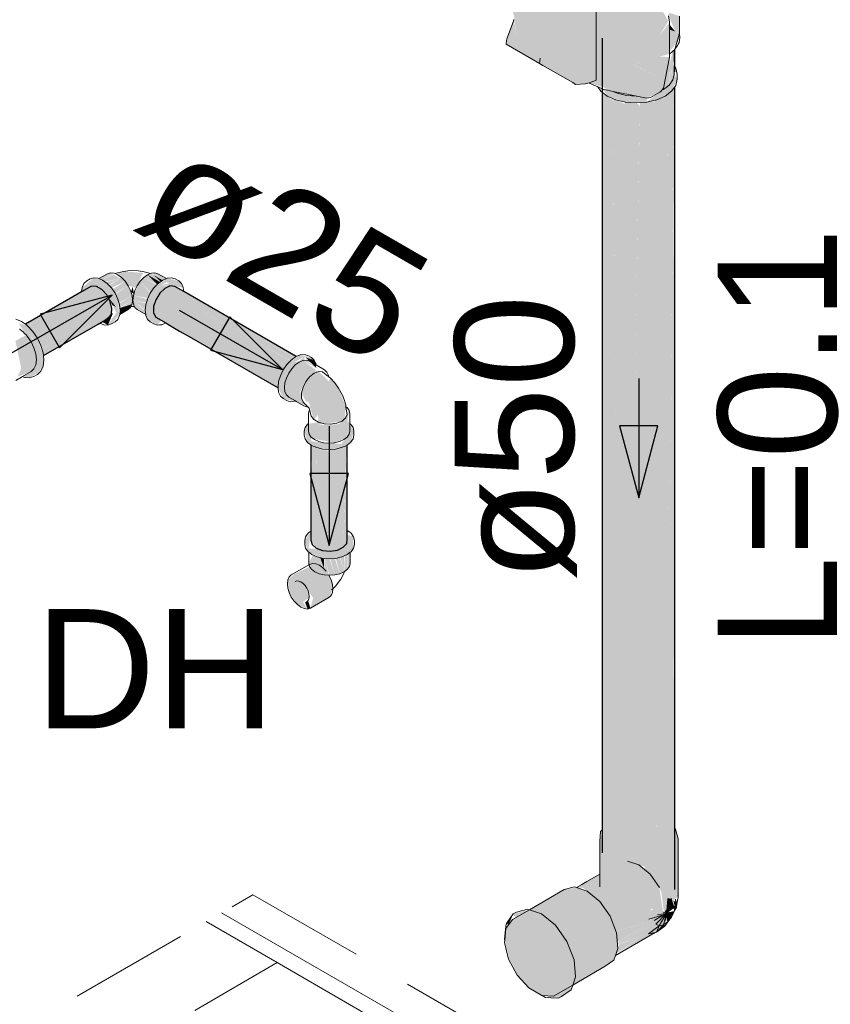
# Model space of a CAD drawing. Header units: millimetres. Extents: x 567 to 934, y -1 to 364.
# Tile 882 of 1056: x 809.23 to 810.59, y 67.1 to 68.75. Entities that reach past the tile are written whole.
import ezdxf

# ---------------------------------------------------------------- set-up
doc = ezdxf.new("R2010")
doc.units = ezdxf.units.MM
doc.header["$MEASUREMENT"] = 0
doc.linetypes.add('JIS_02_2.0', pattern=[0.3, 0.2, -0.1])
doc.linetypes.add('NULL', pattern=[0])
for name, color, linetype, lineweight in [('A-ANNO-SYMB', 7, 'Continuous', 9), ('A-GLAZ', 7, 'Continuous', 13), ('A-WALL', 7, 'Continuous', 25), ('AF-Condutos', 140, 'Continuous', 25), ('AF-Conexões', 152, 'Continuous', 18), ('AF-Peça de utilização', 152, 'Continuous', 18), ('AF-Registro', 253, 'Continuous', 18), ('AF-Sentido conduto', 140, 'Continuous', 30), ('AF-Textos conduto', 7, 'Continuous', 9), ('DI-Área do detalhe', 10, 'JIS_02_2.0', 0), ('Textos', 7, 'Continuous', 9)]:
    doc.layers.add(name, color=color, linetype=linetype, lineweight=lineweight)
doc.styles.add('Arial', font='arial.ttf')

msp = doc.modelspace()

# ---------------------------------------------------------------- hatches: boundary and pattern name
at = {"layer": 'AF-Condutos', "linetype": 'Continuous'}
for points in [[(810.2114, 67.353), (810.2479, 67.3409), (810.2521, 67.3494), (810.2756, 67.3301), (810.2756, 67.3395), (810.2914, 67.3171), (810.2889, 67.3417), (810.3009, 67.3109), (810.3025, 67.4205), (810.3002, 67.5161), (810.2998, 68.6272), (810.2989, 68.6133), (810.2761, 68.6116), (810.2756, 68.6823), (810.2635, 67.9938), (810.2506, 68.6123), (810.2504, 68.6846), (810.2355, 67.6858), (810.229, 68.6926), (810.2173, 67.4859), (810.2152, 68.7049), (810.2116, 67.43), (810.2112, 68.7194), (810.2112, 67.4186)], [(810.3312, 68.6525), (810.3314, 68.6996), (810.3241, 68.677)], [(810.3305, 67.3956), (810.3311, 68.6556), (810.3214, 67.4387), (810.32, 68.6071), (810.3211, 67.4398), (810.3199, 68.6251), (810.3002, 68.6158), (810.3002, 67.5161), (810.3025, 67.4205), (810.3012, 67.3228), (810.3149, 67.2838), (810.3199, 67.2622), (810.3315, 67.2875), (810.3316, 67.3946), (810.3315, 68.6575)], [(810.3214, 67.4387), (810.3309, 68.6333), (810.3199, 68.6251), (810.3211, 67.4398), (810.32, 68.6034)], [(810.3305, 67.4055), (810.3314, 68.6362), (810.3311, 68.6357)], [(810.3328, 68.638), (810.3315, 67.2876), (810.3328, 67.2914), (810.3328, 68.6381)], [(810.3328, 68.638), (810.3315, 68.6363), (810.3316, 67.3946)], [(810.3328, 67.397), (810.3328, 68.6381), (810.3328, 68.6381)], [(810.2116, 67.423), (810.215, 68.6262), (810.2112, 68.629)], [(810.2153, 68.6245), (810.2173, 67.4859), (810.2283, 68.6161)], [(810.2295, 68.6174), (810.2355, 67.6858), (810.2493, 68.6095)], [(810.3002, 67.5161), (810.3002, 68.6158), (810.2998, 68.6157)], [(810.2635, 67.9938), (810.2742, 68.6067), (810.2684, 68.611), (810.2506, 68.6123)], [(809.2436, 68.2397), (809.2442, 68.2393), (809.3375, 68.2896), (809.2361, 68.2299), (809.3719, 68.2981), (809.3546, 68.3038)], [(809.6675, 68.133), (809.6697, 68.1478), (809.515, 68.2471), (809.673, 68.1591), (809.6741, 68.159), (809.513, 68.2632), (809.6794, 68.1701), (809.6806, 68.1698), (809.5112, 68.2783), (809.6883, 68.1785), (809.5098, 68.2894), (809.6949, 68.1836), (809.5095, 68.2942), (809.4866, 68.3039), (809.4691, 68.2916), (809.4588, 68.2692), (809.4624, 68.2514)], [(809.5095, 68.2942), (809.4944, 68.3032), (809.4866, 68.3039)], [(809.4944, 68.3032), (809.5092, 68.2943), (809.6981, 68.1856)], [(809.2476, 68.2369), (809.3383, 68.29), (809.2448, 68.2396)], [(809.2547, 68.2292), (809.3801, 68.2891), (809.3719, 68.2981), (809.2482, 68.236)], [(809.255, 68.2293), (809.2611, 68.2204), (809.3801, 68.2891)], [(809.2617, 68.2195), (809.3861, 68.2779), (809.3801, 68.2891), (809.2611, 68.2204)], [(809.6937, 68.1842), (809.509, 68.2899), (809.688, 68.1786)], [(809.6978, 68.1857), (809.5092, 68.2943), (809.6945, 68.184)], [(809.2622, 68.2197), (809.2672, 68.2093), (809.3861, 68.2779)], [(809.3834, 68.2502), (809.3879, 68.2566), (809.3861, 68.2779), (809.2672, 68.2093), (809.2676, 68.2084), (809.339, 68.2425), (809.2712, 68.199), (809.2716, 68.1978), (809.3567, 68.2408), (809.2735, 68.1908), (809.2739, 68.1871)], [(809.6869, 68.1789), (809.5112, 68.2783), (809.6803, 68.1701)], [(809.6735, 68.1594), (809.6804, 68.1695), (809.513, 68.2632)], [(809.339, 68.2425), (809.2683, 68.2087), (809.2712, 68.1992)], [(809.3567, 68.2408), (809.2727, 68.1983), (809.2735, 68.1909)], [(809.6689, 68.1483), (809.6739, 68.1586), (809.515, 68.2471)], [(809.7225, 67.8775), (809.7315, 67.8641), (809.7336, 67.8981), (809.7315, 68.0331), (809.7246, 68.0361)], [(809.7226, 68.037), (809.7227, 67.8928), (809.7244, 68.036)], [(809.7417, 68.0304), (809.7315, 67.8641), (809.7421, 67.8601), (809.7421, 68.0303)], [(809.7336, 67.8981), (809.7416, 68.0286), (809.7316, 68.033)], [(809.7543, 68.0296), (809.7421, 67.8601), (809.7547, 67.859), (809.7547, 68.0296)], [(809.7421, 68.0286), (809.7421, 67.8601), (809.7541, 68.0275)], [(809.7665, 68.0309), (809.7547, 67.859), (809.767, 67.8609), (809.767, 68.031)], [(809.7665, 68.0305), (809.7547, 68.0296), (809.7547, 67.859)], [(809.767, 67.8609), (809.7769, 67.8655), (809.7823, 68.0364), (809.7764, 68.0338)], [(809.7764, 68.0333), (809.767, 68.031), (809.767, 67.8609)], [(809.7827, 67.872), (809.7827, 68.0366), (809.7769, 67.8655)], [(809.7828, 67.8941), (809.7834, 67.8794), (809.7834, 68.0371), (809.7827, 68.0366)]]:
    msp.add_hatch(color=151, dxfattribs=at).paths.add_polyline_path(points)
at = {"layer": 'AF-Conexões', "linetype": 'Continuous'}
for points in [[(809.3676, 68.316), (809.3725, 68.314), (809.3923, 68.3254), (809.3864, 68.326)], [(809.3911, 68.3234), (809.3726, 68.3141), (809.3774, 68.3106), (809.4019, 68.3171)], [(809.4051, 68.3181), (809.3791, 68.3099), (809.3832, 68.3056)], [(809.3841, 68.3046), (809.411, 68.3118), (809.4051, 68.3181)], [(809.4082, 68.3284), (809.3981, 68.3262), (809.4162, 68.3042), (809.4296, 68.3011), (809.4408, 68.3258)], [(809.459, 68.3001), (809.4422, 68.3181), (809.4363, 68.3118), (809.4539, 68.2927)], [(809.4648, 68.3063), (809.4486, 68.3227), (809.4422, 68.3181)], [(809.4631, 68.3061), (809.4422, 68.3181), (809.4589, 68.3002)], [(809.455, 68.3254), (809.4486, 68.3227), (809.4698, 68.3105)], [(809.4691, 68.3109), (809.4486, 68.3227), (809.4645, 68.3066)], [(809.4793, 68.3159), (809.466, 68.3245), (809.455, 68.3254), (809.4748, 68.314)], [(809.458, 68.3227), (809.4699, 68.3119), (809.474, 68.3136)], [(809.3389, 68.3015), (809.338, 68.2942), (809.3546, 68.3038), (809.3719, 68.2981), (809.3958, 68.2686), (809.3903, 68.2701), (809.3962, 68.2592), (809.3821, 68.2383), (809.3882, 68.2402), (809.4007, 68.2553), (809.3987, 68.2819), (809.388, 68.3006), (809.3732, 68.3136), (809.3585, 68.3176)], [(809.385, 68.3049), (809.388, 68.3006), (809.411, 68.3118)], [(809.3897, 68.2981), (809.3941, 68.2917), (809.4161, 68.3044), (809.411, 68.3118)], [(809.3948, 68.2906), (809.42, 68.2962), (809.4161, 68.3044)], [(809.4257, 68.2908), (809.4236, 68.3028), (809.4207, 68.2939)], [(809.4493, 68.2835), (809.4532, 68.2917), (809.4363, 68.3118), (809.4248, 68.288)], [(809.5084, 68.3015), (809.5008, 68.3123), (809.4817, 68.3169), (809.4593, 68.3006), (809.4485, 68.2819), (809.4446, 68.2626), (809.4485, 68.2479), (809.4652, 68.2383), (809.4715, 68.2462), (809.4597, 68.257), (809.4591, 68.2883), (809.4723, 68.3047), (809.4799, 68.3102)], [(809.4858, 68.3035), (809.4723, 68.3047), (809.4591, 68.2883), (809.4568, 68.2716), (809.4644, 68.2872)], [(809.5084, 68.3015), (809.4848, 68.3087), (809.4729, 68.3051)], [(809.3985, 68.2824), (809.4225, 68.288), (809.42, 68.2962), (809.3946, 68.2906)], [(809.4016, 68.2759), (809.4225, 68.288), (809.3986, 68.2825)], [(809.401, 68.2743), (809.4233, 68.2801), (809.4225, 68.288)], [(809.4466, 68.2754), (809.4248, 68.288), (809.424, 68.2801)], [(809.4457, 68.2759), (809.4485, 68.2819), (809.4248, 68.288)], [(809.3896, 68.2715), (809.3958, 68.2686), (809.3851, 68.2819)], [(809.4028, 68.2683), (809.4233, 68.2801), (809.4014, 68.2744)], [(809.402, 68.257), (809.4161, 68.2642), (809.4225, 68.2733), (809.4032, 68.2672)], [(809.4023, 68.2669), (809.4225, 68.2733), (809.4233, 68.2801)], [(809.4445, 68.2683), (809.4463, 68.2743), (809.424, 68.2801)], [(809.424, 68.2801), (809.4447, 68.2632), (809.4452, 68.2679)], [(809.4453, 68.2566), (809.4447, 68.2615), (809.424, 68.2801), (809.4267, 68.2691)], [(809.3821, 68.2383), (809.3908, 68.2587), (809.3724, 68.2439)], [(809.2638, 68.1577), (809.2734, 68.1693), (809.2739, 68.187), (809.2638, 68.2164), (809.2471, 68.2372), (809.2321, 68.2412), (809.2469, 68.2196), (809.2502, 68.2243), (809.2579, 68.213), (809.2688, 68.1763), (809.2502, 68.1498)], [(809.2399, 68.1526), (809.2502, 68.1498), (809.2688, 68.1763), (809.2592, 68.2088), (809.2502, 68.2243), (809.2269, 68.2119), (809.2368, 68.1654), (809.2306, 68.1518), (809.2532, 68.1603), (809.2612, 68.1716), (809.2612, 68.1899), (809.2581, 68.1648)], [(809.2567, 68.2032), (809.2515, 68.2129), (809.2512, 68.1584)], [(809.6951, 68.1104), (809.7108, 68.1028), (809.7044, 68.1265), (809.7159, 68.1504), (809.7319, 68.1621), (809.7098, 68.1788), (809.6951, 68.1761), (809.7103, 68.1849), (809.7282, 68.1793), (809.7235, 68.1837), (809.7044, 68.1883), (809.6821, 68.172), (809.6713, 68.1533), (809.6674, 68.134), (809.676, 68.115)], [(809.7125, 68.1802), (809.7103, 68.1849), (809.6892, 68.1639)], [(809.715, 68.1793), (809.7098, 68.1788), (809.732, 68.166)], [(809.7282, 68.1793), (809.7135, 68.1839), (809.732, 68.166)], [(809.717, 68.0723), (809.7115, 68.0603), (809.717, 68.0415), (809.7323, 68.0327), (809.7531, 68.0295), (809.7739, 68.0327), (809.7892, 68.0415), (809.7948, 68.0603), (809.7832, 68.0797), (809.7834, 68.0514), (809.7739, 68.0395), (809.7531, 68.0363), (809.7237, 68.0433), (809.7225, 68.0483), (809.7621, 68.0409), (809.7832, 68.0503), (809.7833, 68.0767), (809.7867, 68.0949), (809.7705, 68.0723), (809.7441, 68.0703), (809.7357, 68.0723), (809.7783, 68.0768), (809.7814, 68.1007), (809.7691, 68.1327), (809.7555, 68.1494), (809.7526, 68.1438), (809.7356, 68.1606), (809.7159, 68.1504), (809.7068, 68.1246), (809.7143, 68.1098), (809.732, 68.1113), (809.7204, 68.1017), (809.7277, 68.0798), (809.7344, 68.0878), (809.7353, 68.0754)], [(809.7085, 68.1311), (809.7218, 68.1018), (809.7345, 68.1092)], [(809.7195, 68.0551), (809.7225, 68.0509), (809.7225, 68.0765)], [(809.7237, 68.0433), (809.7531, 68.0363), (809.7703, 68.0389)]]:
    msp.add_hatch(color=161, dxfattribs=at).paths.add_polyline_path(points)
at = {"layer": 'AF-Peça de utilização', "linetype": 'Continuous'}
for points in [[(809.7225, 67.8922), (809.7121, 67.877), (809.7177, 67.8581), (809.7429, 67.8469), (809.7645, 67.8469), (809.7832, 67.8532), (809.7939, 67.8639), (809.7939, 67.8832), (809.784, 67.8864), (809.7834, 67.8728), (809.7547, 67.859), (809.7189, 67.864)], [(809.7873, 67.8563), (809.7846, 67.8542), (809.7838, 67.8286), (809.7873, 67.8334)], [(809.7189, 67.839), (809.7291, 67.8244), (809.7526, 67.8186), (809.7458, 67.8467), (809.7447, 67.8302), (809.7383, 67.8473), (809.7258, 67.8525)], [(809.7447, 67.8302), (809.7447, 67.8465), (809.7381, 67.8481)], [(809.7537, 67.8461), (809.7458, 67.8467), (809.7537, 67.8185), (809.7627, 67.8192)], [(809.7627, 67.8468), (809.7548, 67.8462), (809.7627, 67.8192), (809.7711, 67.8212)], [(809.7711, 67.8474), (809.7645, 67.8469), (809.7711, 67.8212)], [(809.7711, 67.8485), (809.7711, 67.8212), (809.7783, 67.8244)], [(809.7783, 67.8502), (809.7721, 67.8488), (809.7783, 67.8244)], [(809.7838, 67.8286), (809.7792, 67.8514), (809.7783, 67.8244)], [(809.7838, 67.8535), (809.7792, 67.8514), (809.7838, 67.8286)], [(809.7156, 67.797), (809.7263, 67.7804), (809.7218, 67.7635), (809.7564, 67.7847), (809.7586, 67.8033), (809.7481, 67.8253), (809.7308, 67.8378), (809.6944, 67.8205), (809.6838, 67.8107), (809.6861, 67.7895), (809.6999, 67.7693), (809.7171, 67.762), (809.7093, 67.7736), (809.7194, 67.7811)], [(809.7177, 67.7761), (809.7127, 67.7733), (809.7171, 67.762), (809.7218, 67.7635)], [(810.3384, 67.2792), (810.3384, 67.3767), (810.3341, 67.3924), (810.2724, 67.3787), (810.2112, 67.3882), (810.207, 67.3728), (810.207, 67.3269), (810.2089, 67.2889), (810.2112, 67.3197), (810.2112, 67.2816), (810.2164, 67.265), (810.2362, 67.2511), (810.262, 67.2447), (810.2892, 67.2455), (810.2843, 67.3229), (810.2724, 67.3327), (810.2828, 67.3293), (810.2843, 67.3229), (810.2892, 67.2455), (810.2936, 67.26), (810.314, 67.2491), (810.3068, 67.2952), (810.3104, 67.2863), (810.314, 67.2578), (810.3173, 67.2514), (810.3313, 67.2869), (810.3319, 67.2739)], [(810.207, 67.3173), (810.1679, 67.2947), (810.1791, 67.2942), (810.2066, 67.2716), (810.2248, 67.2459), (810.3062, 67.267), (810.2907, 67.2853), (810.3071, 67.2948), (810.2914, 67.3171), (810.2112, 67.291), (810.2112, 67.2919), (810.2914, 67.3171), (810.2724, 67.3327), (810.2533, 67.339), (810.2112, 67.3168)], [(810.0554, 67.1748), (810.0686, 67.1478), (810.0883, 67.1263), (810.1099, 67.1138), (810.1297, 67.1126), (810.2163, 67.1626), (810.2307, 67.1727), (810.2374, 67.1926), (810.2352, 67.2187), (810.164, 67.1729), (810.1627, 67.1769), (810.2352, 67.2187), (810.2244, 67.2466), (810.2069, 67.2713), (810.1857, 67.2887), (810.1679, 67.2947), (810.1471, 67.2912), (810.0605, 67.2412), (810.0497, 67.2258), (810.0478, 67.2062)], [(810.3313, 67.2618), (810.3313, 67.2869), (810.3198, 67.2564)], [(810.3189, 67.2462), (810.3081, 67.2647), (810.2718, 67.2438), (810.3062, 67.267), (810.2246, 67.2459), (810.2342, 67.2212), (810.3116, 67.2441), (810.2417, 67.2019)], [(810.3327, 67.2597), (810.3275, 67.2761), (810.3211, 67.2766), (810.3198, 67.2564)], [(810.0531, 67.2306), (810.0619, 67.2504), (810.0518, 67.2362)], [(810.1664, 67.145), (810.1639, 67.1737), (810.152, 67.2044), (810.1328, 67.2316), (810.1095, 67.2507), (810.0889, 67.2576), (810.0619, 67.2504), (810.1043, 67.1817), (810.1379, 67.1089), (810.159, 67.1232), (810.1664, 67.145), (810.1612, 67.142)], [(810.2999, 67.2193), (810.3129, 67.2283), (810.3189, 67.2462), (810.2369, 67.1989), (810.2798, 67.2152), (810.238, 67.1859)], [(810.3156, 67.2292), (810.3211, 67.2373), (810.3191, 67.2517), (810.2981, 67.2394), (810.3011, 67.2333), (810.2889, 67.217), (810.3026, 67.2211)], [(810.3319, 67.2548), (810.3191, 67.2517), (810.3211, 67.2373)], [(810.3002, 67.2407), (810.235, 67.2212), (810.2365, 67.2033)], [(810.2404, 67.2052), (810.2369, 67.199), (810.3116, 67.2441), (810.3002, 67.2407)], [(810.1642, 67.173), (810.2352, 67.2187), (810.1636, 67.1774)], [(810.2998, 67.2192), (810.2341, 67.1827), (810.2335, 67.1809)], [(810.2798, 67.2152), (810.2396, 67.1992), (810.2345, 67.1841)], [(810.1162, 67.1103), (810.1379, 67.1089), (810.1349, 67.1156)]]:
    msp.add_hatch(color=161, dxfattribs=at).paths.add_polyline_path(points)
at = {"layer": 'AF-Registro', "linetype": 'Continuous'}
for points in [[(810.0523, 68.8012), (810.064, 68.7534), (810.071, 68.7809), (810.0617, 68.8032), (810.1093, 68.8632), (810.1626, 68.7934), (810.2009, 68.7713), (810.2009, 68.7432), (810.2287, 68.7068), (810.2624, 68.6747), (810.3074, 68.6889), (810.3229, 68.6927), (810.3242, 68.7464), (810.3075, 68.7242), (810.322, 68.7481), (810.304, 68.7612), (810.3144, 68.8097), (810.3032, 68.8295), (810.2319, 68.8883), (810.178, 68.9015), (810.159, 68.9304), (810.0877, 68.9539), (810.0839, 68.9541), (810.0607, 68.9405), (810.052, 68.9068), (810.0485, 68.8737), (810.0486, 68.8383)], [(810.0502, 68.7093), (810.1069, 68.6861), (810.1059, 68.6772), (810.1665, 68.6417), (810.1827, 68.6432), (810.2009, 68.649), (810.2009, 68.7713), (810.0895, 68.8356), (810.0813, 68.8255), (810.0636, 68.7523), (810.0678, 68.7187), (810.0512, 68.7183)], [(810.3219, 68.7481), (810.307, 68.7752), (810.304, 68.7612)], [(810.0678, 68.7187), (810.0631, 68.7504), (810.0512, 68.7183)], [(810.3225, 68.7577), (810.3336, 68.7309), (810.3336, 68.7024), (810.3407, 68.7282), (810.3407, 68.7568), (810.3229, 68.7624)], [(810.1899, 68.6444), (810.218, 68.6357), (810.2287, 68.7068), (810.2009, 68.7432), (810.2009, 68.6512)], [(810.3412, 68.72), (810.3336, 68.7309), (810.3241, 68.7337), (810.324, 68.6968)], [(810.3336, 68.7309), (810.3243, 68.7422), (810.3242, 68.7337)], [(810.0502, 68.7093), (810.1059, 68.6772), (810.1069, 68.6861)], [(810.3078, 68.6291), (810.3139, 68.636), (810.324, 68.6877), (810.3074, 68.6889), (810.3037, 68.656), (810.2638, 68.6741), (810.2287, 68.7068), (810.218, 68.6357), (810.2163, 68.6335), (810.2853, 68.6192)], [(810.3317, 68.6585), (810.3299, 68.6981), (810.3261, 68.6856), (810.3294, 68.6482)], [(810.3074, 68.6889), (810.263, 68.6748), (810.3037, 68.656), (810.3066, 68.6822)], [(810.3293, 68.649), (810.324, 68.6878), (810.3239, 68.6415)], [(810.3186, 68.6597), (810.3227, 68.6399), (810.324, 68.6805)], [(810.3328, 68.6591), (810.3297, 68.6496), (810.3025, 68.6163), (810.3276, 68.6308), (810.3368, 68.6506)], [(810.3138, 68.6353), (810.3227, 68.6402), (810.3186, 68.6597)], [(810.2122, 68.634), (810.2197, 68.6226), (810.2504, 68.6124), (810.2859, 68.6124), (810.2859, 68.6191), (810.2517, 68.6236)], [(810.3105, 68.6314), (810.2859, 68.6124), (810.3025, 68.6163), (810.3163, 68.6308)]]:
    msp.add_hatch(color=254, dxfattribs=at).paths.add_polyline_path(points)

# ---------------------------------------------------------------- linework, layer by layer
at = {"layer": 'A-ANNO-SYMB', "color": 8, "linetype": 'Continuous', "lineweight": 5}
msp.add_line((812.1722, 65.7517), (809.5727, 67.2525), dxfattribs=at)
at = {"layer": 'A-GLAZ', "color": 8, "lineweight": 5}
for p, q in [((809.6661, 67.1687), (809.5276, 67.0887)), ((810.307, 66.7987), (809.6661, 67.1687))]:
    msp.add_line(p, q, dxfattribs=at)
at = {"layer": 'A-WALL', "color": 8, "lineweight": 5}
msp.add_line((809.6661, 67.1687), (809.5469, 67.2376), dxfattribs=at)
at = {"layer": 'AF-Condutos'}
for p, q in [((810.2112, 68.7194), (810.2112, 67.4186)), ((810.3328, 68.6764), (810.3328, 68.7011)), ((810.3328, 68.6716), (810.3328, 68.6764)), ((810.3328, 68.6633), (810.3328, 68.6716)), ((810.3328, 67.397), (810.3328, 68.6381)), ((809.3546, 68.3038), (809.338, 68.2942)), ((809.3629, 68.3033), (809.3546, 68.3038)), ((809.3719, 68.2981), (809.3629, 68.3033)), ((809.4866, 68.3039), (809.4777, 68.2998)), ((809.4944, 68.3032), (809.4866, 68.3039)), ((809.5092, 68.2946), (809.4944, 68.3032)), ((809.3378, 68.2941), (809.2436, 68.2397)), ((809.338, 68.2942), (809.3378, 68.2941)), ((809.3801, 68.2891), (809.3719, 68.2981)), ((809.3861, 68.2779), (809.3801, 68.2891)), ((809.4691, 68.2916), (809.4624, 68.2808)), ((809.4777, 68.2998), (809.4691, 68.2916)), ((809.6981, 68.1856), (809.5092, 68.2946)), ((809.3889, 68.2664), (809.3861, 68.2779)), ((809.4624, 68.2808), (809.4588, 68.2692)), ((809.4588, 68.2692), (809.4588, 68.2588)), ((809.3834, 68.2502), (809.3879, 68.2566)), ((809.3879, 68.2566), (809.3889, 68.2664)), ((809.4588, 68.2588), (809.4624, 68.2514)), ((809.2739, 68.187), (809.3656, 68.2399)), ((809.3656, 68.2399), (809.3687, 68.2417)), ((809.3687, 68.2417), (809.3834, 68.2502)), ((809.4624, 68.2514), (809.479, 68.2418)), ((809.479, 68.2418), (809.4792, 68.2417)), ((809.4792, 68.2417), (809.4809, 68.2408)), ((809.4809, 68.2408), (809.4823, 68.24)), ((809.4823, 68.24), (809.5024, 68.2283)), ((809.5024, 68.2283), (809.5184, 68.2191)), ((809.5184, 68.2191), (809.6675, 68.133)), ((809.7225, 68.0374), (809.7225, 67.8958)), ((809.7834, 67.8939), (809.7834, 68.0371)), ((809.7225, 67.8958), (809.7225, 67.8932)), ((809.7225, 67.8932), (809.7225, 67.8927)), ((809.7225, 67.8927), (809.7225, 67.8775)), ((809.7834, 67.8938), (809.7834, 67.8939)), ((809.7834, 67.8794), (809.7834, 67.8938)), ((809.7225, 67.8775), (809.7245, 67.8703)), ((809.7827, 67.872), (809.7834, 67.8794)), ((809.7245, 67.8703), (809.7315, 67.8641)), ((809.7315, 67.8641), (809.7421, 67.8601)), ((809.7421, 67.8601), (809.7547, 67.859)), ((809.7547, 67.859), (809.767, 67.8609)), ((809.767, 67.8609), (809.7769, 67.8655)), ((809.7769, 67.8655), (809.7827, 67.872)), ((810.2112, 67.4186), (810.2112, 67.3917)), ((810.3328, 67.3935), (810.3328, 67.397)), ((810.3328, 67.2914), (810.3328, 67.3935)), ((810.2112, 67.3917), (810.2112, 67.383)), ((810.2112, 67.383), (810.2112, 67.353))]:
    msp.add_line(p, q, dxfattribs=at)
at = {"layer": 'AF-Conexões'}
for p, q in [((809.3813, 68.3245), (809.3671, 68.3162)), ((809.3864, 68.326), (809.3813, 68.3245)), ((809.3923, 68.3254), (809.3864, 68.326)), ((809.3942, 68.3246), (809.3923, 68.3254)), ((809.3981, 68.3262), (809.3942, 68.3246)), ((809.3987, 68.3227), (809.3942, 68.3246)), ((809.4082, 68.3284), (809.3981, 68.3262)), ((809.4051, 68.3181), (809.3987, 68.3227)), ((809.411, 68.3118), (809.4051, 68.3181)), ((809.4193, 68.3297), (809.4082, 68.3284)), ((809.4328, 68.3293), (809.4193, 68.3297)), ((809.4409, 68.3283), (809.4328, 68.3293)), ((809.4422, 68.3181), (809.4363, 68.3118)), ((809.4497, 68.326), (809.4409, 68.3283)), ((809.4486, 68.3227), (809.4422, 68.3181)), ((809.4531, 68.3246), (809.4486, 68.3227)), ((809.4531, 68.3246), (809.4497, 68.326)), ((809.455, 68.3254), (809.4531, 68.3246)), ((809.4609, 68.326), (809.455, 68.3254)), ((809.466, 68.3245), (809.4609, 68.326)), ((809.4802, 68.3162), (809.466, 68.3245)), ((809.3419, 68.308), (809.3389, 68.3015)), ((809.3465, 68.3123), (809.3419, 68.308)), ((809.3524, 68.3157), (809.3465, 68.3123)), ((809.3585, 68.3176), (809.3524, 68.3157)), ((809.3656, 68.3169), (809.3585, 68.3176)), ((809.3671, 68.3162), (809.3656, 68.3169)), ((809.3732, 68.3136), (809.3671, 68.3162)), ((809.3809, 68.3081), (809.3732, 68.3136)), ((809.388, 68.3006), (809.3809, 68.3081)), ((809.4161, 68.3044), (809.411, 68.3118)), ((809.42, 68.2962), (809.4161, 68.3044)), ((809.4312, 68.3044), (809.4273, 68.2962)), ((809.4363, 68.3118), (809.4312, 68.3044)), ((809.4664, 68.3081), (809.4593, 68.3006)), ((809.474, 68.3136), (809.4664, 68.3081)), ((809.4802, 68.3162), (809.474, 68.3136)), ((809.4817, 68.3169), (809.4802, 68.3162)), ((809.4888, 68.3176), (809.4817, 68.3169)), ((809.4949, 68.3157), (809.4888, 68.3176)), ((809.5008, 68.3123), (809.4949, 68.3157)), ((809.5054, 68.308), (809.5008, 68.3123)), ((809.5084, 68.3015), (809.5054, 68.308)), ((809.3389, 68.3015), (809.338, 68.2942)), ((809.3941, 68.2917), (809.388, 68.3006)), ((809.3987, 68.2819), (809.3941, 68.2917)), ((809.4225, 68.288), (809.42, 68.2962)), ((809.4233, 68.2801), (809.4225, 68.288)), ((809.4248, 68.288), (809.424, 68.2801)), ((809.4273, 68.2962), (809.4248, 68.288)), ((809.4532, 68.2917), (809.4485, 68.2819)), ((809.4593, 68.3006), (809.4532, 68.2917)), ((809.5092, 68.2946), (809.5084, 68.3015)), ((809.4017, 68.272), (809.3987, 68.2819)), ((809.4027, 68.2626), (809.4017, 68.272)), ((809.42, 68.2678), (809.4206, 68.2691)), ((809.4206, 68.2691), (809.4225, 68.2733)), ((809.4206, 68.2691), (809.422, 68.2692)), ((809.422, 68.2692), (809.4236, 68.2694)), ((809.4225, 68.2733), (809.4233, 68.2801)), ((809.4236, 68.2694), (809.4253, 68.2692)), ((809.424, 68.2801), (809.4248, 68.2733)), ((809.4248, 68.2733), (809.4267, 68.2691)), ((809.4253, 68.2692), (809.4267, 68.2691)), ((809.4267, 68.2691), (809.4273, 68.2678)), ((809.4456, 68.272), (809.4446, 68.2626)), ((809.4485, 68.2819), (809.4456, 68.272)), ((809.3987, 68.2479), (809.4017, 68.2544)), ((809.4017, 68.2544), (809.4019, 68.256)), ((809.4019, 68.256), (809.4161, 68.2642)), ((809.4019, 68.256), (809.4027, 68.2626)), ((809.4161, 68.2642), (809.42, 68.2678)), ((809.4273, 68.2678), (809.4312, 68.2642)), ((809.4312, 68.2642), (809.4454, 68.256)), ((809.4446, 68.2626), (809.4454, 68.256)), ((809.4454, 68.256), (809.4456, 68.2544)), ((809.4456, 68.2544), (809.4485, 68.2479)), ((809.2374, 68.2442), (809.2278, 68.2483)), ((809.2436, 68.2397), (809.2374, 68.2442)), ((809.2471, 68.2372), (809.2436, 68.2397)), ((809.2561, 68.2277), (809.2471, 68.2372)), ((809.3687, 68.2417), (809.375, 68.239)), ((809.375, 68.239), (809.3755, 68.2389)), ((809.3755, 68.2389), (809.3821, 68.2383)), ((809.3821, 68.2383), (809.3882, 68.2402)), ((809.3882, 68.2402), (809.3941, 68.2436)), ((809.3941, 68.2436), (809.3987, 68.2479)), ((809.4485, 68.2479), (809.4532, 68.2436)), ((809.4532, 68.2436), (809.4591, 68.2402)), ((809.4591, 68.2402), (809.4652, 68.2383)), ((809.4652, 68.2383), (809.4688, 68.2386)), ((809.4688, 68.2386), (809.4723, 68.239)), ((809.4723, 68.239), (809.479, 68.2418)), ((809.2344, 68.2312), (809.2338, 68.2316)), ((809.2347, 68.2309), (809.2344, 68.2312)), ((809.2385, 68.2281), (809.2347, 68.2309)), ((809.2395, 68.2274), (809.2385, 68.2281)), ((809.2429, 68.2239), (809.2395, 68.2274)), ((809.245, 68.2217), (809.2429, 68.2239)), ((809.2469, 68.2196), (809.245, 68.2217)), ((809.2532, 68.2103), (809.2469, 68.2196)), ((809.2638, 68.2164), (809.2561, 68.2277)), ((809.2581, 68.2002), (809.2532, 68.2103)), ((809.2697, 68.2041), (809.2638, 68.2164)), ((809.2734, 68.1916), (809.2697, 68.2041)), ((809.2612, 68.1899), (809.2581, 68.2002)), ((809.2622, 68.1801), (809.2612, 68.1899)), ((809.2739, 68.187), (809.2734, 68.1916)), ((809.2747, 68.1797), (809.2739, 68.187)), ((809.7044, 68.1883), (809.6981, 68.1856)), ((809.7115, 68.189), (809.7044, 68.1883)), ((809.7176, 68.1871), (809.7115, 68.189)), ((809.7235, 68.1837), (809.7176, 68.1871)), ((809.2581, 68.1648), (809.2612, 68.1716)), ((809.2612, 68.1716), (809.2622, 68.1801)), ((809.2734, 68.1693), (809.2747, 68.1797)), ((809.6821, 68.172), (809.676, 68.163)), ((809.6892, 68.1795), (809.6821, 68.172)), ((809.6968, 68.185), (809.6892, 68.1795)), ((809.6963, 68.1714), (809.6904, 68.1651)), ((809.7027, 68.176), (809.6963, 68.1714)), ((809.6981, 68.1856), (809.6968, 68.185)), ((809.7091, 68.1787), (809.7027, 68.176)), ((809.7098, 68.1788), (809.7091, 68.1787)), ((809.715, 68.1793), (809.7098, 68.1788)), ((809.7201, 68.1777), (809.715, 68.1793)), ((809.7313, 68.1712), (809.7201, 68.1777)), ((809.7282, 68.1793), (809.7235, 68.1837)), ((809.7304, 68.1746), (809.7282, 68.1793)), ((809.7311, 68.1728), (809.7304, 68.1746)), ((809.7313, 68.1712), (809.7311, 68.1728)), ((809.7321, 68.1708), (809.7313, 68.1712)), ((809.7328, 68.1704), (809.7321, 68.1708)), ((809.7456, 68.163), (809.7328, 68.1704)), ((809.2386, 68.1518), (809.2532, 68.1603)), ((809.2532, 68.1603), (809.2581, 68.1648)), ((809.2579, 68.1522), (809.2638, 68.1556)), ((809.2638, 68.1556), (809.2697, 68.1611)), ((809.2697, 68.1611), (809.2734, 68.1693)), ((809.6713, 68.1533), (809.6684, 68.1434)), ((809.676, 68.163), (809.6713, 68.1533)), ((809.6853, 68.1577), (809.6814, 68.1495)), ((809.6904, 68.1651), (809.6853, 68.1577)), ((809.7282, 68.1578), (809.7207, 68.152)), ((809.7316, 68.1591), (809.7282, 68.1578)), ((809.7324, 68.1594), (809.7316, 68.1591)), ((809.7356, 68.1606), (809.7324, 68.1594)), ((809.7421, 68.16), (809.7356, 68.1606)), ((809.7483, 68.155), (809.7421, 68.16)), ((809.7495, 68.1594), (809.7456, 68.163)), ((809.7522, 68.152), (809.7483, 68.155)), ((809.7519, 68.154), (809.7495, 68.1594)), ((809.7522, 68.152), (809.7519, 68.154)), ((809.2278, 68.1456), (809.2374, 68.1511)), ((809.2374, 68.1511), (809.2386, 68.1518)), ((809.2386, 68.1518), (809.2412, 68.1507)), ((809.2412, 68.1507), (809.2428, 68.1506)), ((809.2428, 68.1506), (809.2437, 68.1505)), ((809.2437, 68.1505), (809.2502, 68.1498)), ((809.2502, 68.1498), (809.2579, 68.1522)), ((809.6684, 68.1434), (809.6674, 68.134)), ((809.679, 68.1412), (809.6781, 68.1334)), ((809.6814, 68.1495), (809.679, 68.1412)), ((809.7142, 68.1438), (809.7094, 68.1343)), ((809.7207, 68.152), (809.7142, 68.1438)), ((809.7532, 68.1512), (809.7522, 68.152)), ((809.7555, 68.1494), (809.7532, 68.1512)), ((809.7624, 68.1417), (809.7555, 68.1494)), ((809.7691, 68.1327), (809.7624, 68.1417)), ((809.6674, 68.134), (809.6675, 68.133)), ((809.6675, 68.133), (809.6684, 68.1258)), ((809.6684, 68.1258), (809.6713, 68.1193)), ((809.6781, 68.1334), (809.679, 68.1265)), ((809.679, 68.1265), (809.679, 68.1264)), ((809.679, 68.1264), (809.6814, 68.1211)), ((809.6814, 68.1211), (809.6853, 68.1175)), ((809.7094, 68.1343), (809.7068, 68.1246)), ((809.7068, 68.1246), (809.7068, 68.1203)), ((809.7068, 68.1203), (809.7069, 68.1166)), ((809.7755, 68.1208), (809.7691, 68.1327)), ((809.7786, 68.1133), (809.7755, 68.1208)), ((809.6713, 68.1193), (809.676, 68.115)), ((809.676, 68.115), (809.6819, 68.1116)), ((809.6819, 68.1116), (809.688, 68.1097)), ((809.6853, 68.1175), (809.6966, 68.111)), ((809.688, 68.1097), (809.6951, 68.1104)), ((809.6951, 68.1104), (809.6966, 68.111)), ((809.6966, 68.111), (809.698, 68.1102)), ((809.698, 68.1102), (809.7108, 68.1028)), ((809.7069, 68.1166), (809.7069, 68.1159)), ((809.7069, 68.1159), (809.7094, 68.1094)), ((809.7094, 68.1094), (809.7095, 68.1092)), ((809.7095, 68.1092), (809.7148, 68.104)), ((809.7148, 68.104), (809.7173, 68.1014)), ((809.7801, 68.1081), (809.7786, 68.1133)), ((809.7811, 68.1046), (809.7801, 68.1081)), ((809.7813, 68.1012), (809.7811, 68.1046)), ((809.7108, 68.1028), (809.7159, 68.1012)), ((809.7159, 68.1012), (809.7173, 68.1014)), ((809.7173, 68.1014), (809.7195, 68.0991)), ((809.7195, 68.0949), (809.7183, 68.0897)), ((809.7183, 68.0897), (809.7183, 68.0749)), ((809.7195, 68.0991), (809.7201, 68.0973)), ((809.7204, 68.0961), (809.7195, 68.0949)), ((809.7201, 68.0973), (809.7204, 68.0961)), ((809.7204, 68.0961), (809.7213, 68.0926)), ((809.7213, 68.0926), (809.7232, 68.0854)), ((809.7808, 68.0823), (809.7835, 68.0883)), ((809.7822, 68.1006), (809.7813, 68.1012)), ((809.7814, 68.1007), (809.7813, 68.1012)), ((809.7835, 68.0883), (809.7814, 68.1007)), ((809.7832, 68.0998), (809.7822, 68.1006)), ((809.7867, 68.0949), (809.7832, 68.0998)), ((809.7879, 68.0897), (809.7867, 68.0949)), ((809.7879, 68.0741), (809.7879, 68.0897)), ((809.717, 68.0723), (809.7129, 68.0665)), ((809.7183, 68.0733), (809.717, 68.0723)), ((809.7183, 68.0749), (809.7183, 68.0733)), ((809.7183, 68.0733), (809.7183, 68.0603)), ((809.7232, 68.0854), (809.7234, 68.0852)), ((809.7234, 68.0852), (809.7277, 68.0798)), ((809.7277, 68.0798), (809.7284, 68.0794)), ((809.7284, 68.0794), (809.7353, 68.0754)), ((809.7353, 68.0754), (809.7449, 68.0727)), ((809.7449, 68.0727), (809.7556, 68.0722)), ((809.7556, 68.0722), (809.7659, 68.0737)), ((809.7659, 68.0737), (809.7747, 68.0773)), ((809.7747, 68.0773), (809.7785, 68.0804)), ((809.7785, 68.0804), (809.7808, 68.0823)), ((809.7879, 68.0733), (809.7879, 68.0741)), ((809.7892, 68.0723), (809.7879, 68.0733)), ((809.7879, 68.0603), (809.7879, 68.0733)), ((809.7903, 68.0708), (809.7892, 68.0723)), ((809.7906, 68.0703), (809.7903, 68.0708)), ((809.7129, 68.0665), (809.7115, 68.0603)), ((809.7115, 68.0603), (809.7115, 68.0535)), ((809.7183, 68.0603), (809.7195, 68.0551)), ((809.7195, 68.0551), (809.7225, 68.0509)), ((809.7834, 68.0504), (809.7867, 68.0551)), ((809.7867, 68.0551), (809.7879, 68.0603)), ((809.7933, 68.0665), (809.7906, 68.0703)), ((809.7948, 68.0603), (809.7933, 68.0665)), ((809.7948, 68.0535), (809.7948, 68.0603)), ((809.7115, 68.0535), (809.7129, 68.0473)), ((809.7129, 68.0473), (809.717, 68.0415)), ((809.717, 68.0415), (809.7225, 68.0374)), ((809.7225, 68.0509), (809.723, 68.0503)), ((809.7225, 68.0374), (809.7237, 68.0365)), ((809.723, 68.0503), (809.7285, 68.0461)), ((809.7285, 68.0461), (809.7357, 68.0429)), ((809.7357, 68.0429), (809.7441, 68.0409)), ((809.7441, 68.0409), (809.7531, 68.0402)), ((809.7531, 68.0402), (809.7621, 68.0409)), ((809.7621, 68.0409), (809.7705, 68.0429)), ((809.7705, 68.0429), (809.7777, 68.0461)), ((809.7777, 68.0461), (809.7832, 68.0503)), ((809.7832, 68.0503), (809.7834, 68.0504)), ((809.7834, 68.0371), (809.7892, 68.0415)), ((809.7892, 68.0415), (809.7933, 68.0473)), ((809.7933, 68.0473), (809.7948, 68.0535)), ((809.7237, 68.0365), (809.7323, 68.0327)), ((809.7323, 68.0327), (809.7423, 68.0303)), ((809.7423, 68.0303), (809.7531, 68.0295)), ((809.7531, 68.0295), (809.7639, 68.0303)), ((809.7639, 68.0303), (809.7739, 68.0327)), ((809.7739, 68.0327), (809.7826, 68.0365)), ((809.7826, 68.0365), (809.7834, 68.0371))]:
    msp.add_line(p, q, dxfattribs=at)
at = {"layer": 'AF-Peça de utilização'}
for p, q in [((809.7177, 67.889), (809.7135, 67.8832)), ((809.7191, 67.8901), (809.7177, 67.889)), ((809.7225, 67.8927), (809.7191, 67.8901)), ((809.7846, 67.8929), (809.7834, 67.8938)), ((809.7898, 67.889), (809.7846, 67.8929)), ((809.7939, 67.8832), (809.7898, 67.889)), ((809.7135, 67.8832), (809.7121, 67.877)), ((809.7121, 67.877), (809.7121, 67.8702)), ((809.7954, 67.877), (809.7939, 67.8832)), ((809.7954, 67.8702), (809.7954, 67.877)), ((809.7121, 67.8702), (809.7135, 67.8639)), ((809.7135, 67.8639), (809.7177, 67.8581)), ((809.7177, 67.8581), (809.7189, 67.8572)), ((809.7189, 67.8572), (809.7243, 67.8532)), ((809.7189, 67.8572), (809.7189, 67.839)), ((809.7832, 67.8532), (809.7885, 67.8572)), ((809.7885, 67.8572), (809.7898, 67.8581)), ((809.7885, 67.8386), (809.7885, 67.8572)), ((809.7898, 67.8581), (809.7939, 67.8639)), ((809.7939, 67.8639), (809.7954, 67.8702)), ((809.7243, 67.8532), (809.7329, 67.8493)), ((809.7329, 67.8493), (809.7429, 67.8469)), ((809.7429, 67.8469), (809.7537, 67.8461)), ((809.7537, 67.8461), (809.7645, 67.8469)), ((809.7645, 67.8469), (809.7745, 67.8493)), ((809.7745, 67.8493), (809.7832, 67.8532)), ((809.716, 67.8343), (809.6897, 67.8191)), ((809.7185, 67.8357), (809.716, 67.8343)), ((809.7189, 67.8359), (809.7185, 67.8357)), ((809.7189, 67.839), (809.7189, 67.8386)), ((809.7189, 67.8386), (809.7194, 67.8365)), ((809.7195, 67.8362), (809.7189, 67.8359)), ((809.7194, 67.8365), (809.7195, 67.8362)), ((809.7195, 67.8362), (809.7201, 67.8334)), ((809.7201, 67.8334), (809.7236, 67.8286)), ((809.7254, 67.8384), (809.7207, 67.8369)), ((809.7236, 67.8286), (809.7291, 67.8244)), ((809.7308, 67.8378), (809.7254, 67.8384)), ((809.7291, 67.8244), (809.7363, 67.8212)), ((809.7367, 67.8353), (809.7308, 67.8378)), ((809.7426, 67.8311), (809.7367, 67.8353)), ((809.7481, 67.8253), (809.7426, 67.8311)), ((809.7711, 67.8212), (809.7783, 67.8244)), ((809.777, 67.8206), (809.779, 67.8249)), ((809.7783, 67.8244), (809.779, 67.8249)), ((809.779, 67.8249), (809.7838, 67.8286)), ((809.7838, 67.8286), (809.7873, 67.8334)), ((809.7873, 67.8334), (809.7885, 67.8386)), ((809.6838, 67.8107), (809.6831, 67.8044)), ((809.6861, 67.8157), (809.6838, 67.8107)), ((809.6897, 67.8191), (809.6861, 67.8157)), ((809.6959, 67.8083), (809.6988, 67.8092)), ((809.6988, 67.8092), (809.7021, 67.8089)), ((809.7021, 67.8089), (809.7057, 67.8074)), ((809.7057, 67.8074), (809.7093, 67.8047)), ((809.7363, 67.8212), (809.7447, 67.8192)), ((809.7447, 67.8192), (809.7526, 67.8186)), ((809.7526, 67.8186), (809.7537, 67.8185)), ((809.7528, 67.8184), (809.7526, 67.8186)), ((809.7564, 67.8109), (809.7528, 67.8184)), ((809.7537, 67.8185), (809.7627, 67.8192)), ((809.7586, 67.8033), (809.7564, 67.8109)), ((809.7627, 67.8192), (809.7711, 67.8212)), ((809.7638, 67.8004), (809.7729, 67.8123)), ((809.7729, 67.8123), (809.777, 67.8206)), ((809.6831, 67.8044), (809.6838, 67.7971)), ((809.6838, 67.7971), (809.6861, 67.7895)), ((809.6861, 67.7895), (809.6897, 67.782)), ((809.7093, 67.8047), (809.7127, 67.8012)), ((809.7127, 67.8012), (809.7156, 67.797)), ((809.7156, 67.797), (809.7178, 67.7923)), ((809.7178, 67.7923), (809.7192, 67.7877)), ((809.7564, 67.7847), (809.7586, 67.7897)), ((809.7572, 67.794), (809.7594, 67.7961)), ((809.7594, 67.796), (809.7586, 67.8033)), ((809.7586, 67.7897), (809.7594, 67.796)), ((809.7594, 67.7961), (809.7638, 67.8004)), ((809.6897, 67.782), (809.6944, 67.7751)), ((809.6944, 67.7751), (809.6999, 67.7693)), ((809.7178, 67.7762), (809.7156, 67.7742)), ((809.7192, 67.7793), (809.7178, 67.7762)), ((809.7192, 67.7877), (809.7197, 67.7832)), ((809.7197, 67.7832), (809.7192, 67.7793)), ((809.7218, 67.7635), (809.7528, 67.7814)), ((809.7528, 67.7814), (809.7564, 67.7847)), ((809.6999, 67.7693), (809.7057, 67.7651)), ((809.7057, 67.7651), (809.7116, 67.7626)), ((809.7116, 67.7626), (809.7171, 67.762)), ((809.7171, 67.762), (809.7218, 67.7635)), ((810.3341, 67.3924), (810.3328, 67.3935)), ((810.2085, 67.3886), (810.207, 67.3728)), ((810.2112, 67.3917), (810.2085, 67.3886)), ((810.3384, 67.3767), (810.3341, 67.3924)), ((810.3384, 67.3454), (810.3384, 67.3767)), ((810.207, 67.3728), (810.207, 67.3544)), ((810.207, 67.3544), (810.207, 67.3269)), ((810.3384, 67.3289), (810.3384, 67.3454)), ((810.2724, 67.3327), (810.2533, 67.339)), ((810.2914, 67.3171), (810.2724, 67.3327)), ((810.3384, 67.2939), (810.3384, 67.3289)), ((810.2019, 67.3143), (810.1856, 67.3049)), ((810.207, 67.3173), (810.2019, 67.3143)), ((810.207, 67.3269), (810.207, 67.3173)), ((810.207, 67.3173), (810.207, 67.2958)), ((810.3071, 67.2948), (810.2914, 67.3171)), ((810.1646, 67.2957), (810.1471, 67.2912)), ((810.1679, 67.2947), (810.1646, 67.2957)), ((810.1771, 67.3), (810.1679, 67.2947)), ((810.1857, 67.2887), (810.1679, 67.2947)), ((810.1856, 67.3049), (810.1771, 67.3)), ((810.1471, 67.2912), (810.0889, 67.2576)), ((810.2069, 67.2713), (810.1857, 67.2887)), ((810.3384, 67.2792), (810.338, 67.2811)), ((810.3384, 67.2817), (810.3384, 67.2939)), ((810.3384, 67.2792), (810.3384, 67.2817)), ((810.3384, 67.2785), (810.3384, 67.2792)), ((810.3385, 67.2787), (810.3384, 67.2792)), ((810.3384, 67.2785), (810.3385, 67.2787)), ((810.3385, 67.2787), (810.3384, 67.2784)), ((810.3384, 67.2782), (810.3385, 67.2787)), ((810.3384, 67.2784), (810.3384, 67.2785)), ((810.3384, 67.2782), (810.3384, 67.2784)), ((810.3384, 67.2767), (810.3384, 67.2782)), ((810.2244, 67.2466), (810.2069, 67.2713)), ((810.3211, 67.2766), (810.3195, 67.2563)), ((810.3281, 67.2658), (810.3203, 67.2536)), ((810.3275, 67.2761), (810.3213, 67.258)), ((810.3257, 67.2574), (810.3313, 67.2614)), ((810.3308, 67.2618), (810.3319, 67.2628)), ((810.3313, 67.2614), (810.3319, 67.2628)), ((810.3319, 67.2716), (810.3332, 67.2655)), ((810.3335, 67.2641), (810.3319, 67.2548)), ((810.3319, 67.2628), (810.3328, 67.2636)), ((810.3328, 67.2636), (810.3335, 67.2641)), ((810.3329, 67.2566), (810.3356, 67.2615)), ((810.3373, 67.2743), (810.3331, 67.259)), ((810.3332, 67.2655), (810.3335, 67.2641)), ((810.3335, 67.2641), (810.3361, 67.2717)), ((810.3336, 67.2665), (810.3335, 67.2641)), ((810.3343, 67.2754), (810.3336, 67.2665)), ((810.334, 67.2672), (810.3361, 67.2717)), ((810.3356, 67.2615), (810.336, 67.2636)), ((810.336, 67.2636), (810.338, 67.2759)), ((810.3361, 67.2717), (810.3373, 67.2743)), ((810.3373, 67.2743), (810.338, 67.2759)), ((810.338, 67.2759), (810.3384, 67.2767)), ((810.0619, 67.2504), (810.0518, 67.2362)), ((810.0889, 67.2576), (810.0605, 67.2412)), ((810.0671, 67.2534), (810.0619, 67.2504)), ((810.0863, 67.2584), (810.0671, 67.2534)), ((810.0889, 67.2576), (810.0863, 67.2584)), ((810.1095, 67.2507), (810.0889, 67.2576)), ((810.1328, 67.2316), (810.1095, 67.2507)), ((810.2352, 67.2187), (810.2244, 67.2466)), ((810.2895, 67.2418), (810.314, 67.2491)), ((810.2981, 67.2394), (810.3113, 67.2471)), ((810.3011, 67.2333), (810.3184, 67.251)), ((810.304, 67.249), (810.3173, 67.2514)), ((810.3066, 67.2307), (810.3185, 67.2507)), ((810.3113, 67.2471), (810.3151, 67.2494)), ((810.3136, 67.2535), (810.3182, 67.252)), ((810.3137, 67.2322), (810.3186, 67.2497)), ((810.314, 67.2491), (810.3173, 67.2514)), ((810.3151, 67.2494), (810.3155, 67.2496)), ((810.3155, 67.2496), (810.3184, 67.2513)), ((810.3161, 67.2381), (810.3189, 67.2462)), ((810.3165, 67.2549), (810.3183, 67.2527)), ((810.3173, 67.2514), (810.3184, 67.2516)), ((810.318, 67.2561), (810.3181, 67.2556)), ((810.3181, 67.2556), (810.3184, 67.2547)), ((810.3182, 67.252), (810.3184, 67.252)), ((810.3183, 67.2527), (810.3186, 67.2523)), ((810.3184, 67.2547), (810.3189, 67.2526)), ((810.3184, 67.252), (810.3191, 67.2517)), ((810.3184, 67.2513), (810.3191, 67.2517)), ((810.3184, 67.2516), (810.3191, 67.2517)), ((810.3184, 67.251), (810.3191, 67.2517)), ((810.3185, 67.2507), (810.3191, 67.2517)), ((810.3186, 67.2523), (810.3191, 67.2517)), ((810.3186, 67.2497), (810.3191, 67.2517)), ((810.3189, 67.2462), (810.3186, 67.2497)), ((810.3189, 67.2526), (810.3191, 67.2517)), ((810.3191, 67.2517), (810.3257, 67.2574)), ((810.3319, 67.2548), (810.3191, 67.2517)), ((810.3203, 67.2536), (810.3191, 67.2517)), ((810.3196, 67.253), (810.3191, 67.2517)), ((810.3192, 67.2528), (810.3191, 67.2517)), ((810.3275, 67.2453), (810.3191, 67.2517)), ((810.3196, 67.2484), (810.3191, 67.2517)), ((810.3194, 67.2559), (810.3192, 67.2528)), ((810.3195, 67.2563), (810.3194, 67.2559)), ((810.3213, 67.258), (810.3196, 67.253)), ((810.3211, 67.2373), (810.3196, 67.2484)), ((810.3203, 67.2536), (810.3257, 67.2574)), ((810.3211, 67.2373), (810.3275, 67.2453)), ((810.3275, 67.2453), (810.3319, 67.2548)), ((810.3331, 67.259), (810.3319, 67.2548)), ((810.3319, 67.2548), (810.3329, 67.2566)), ((810.05, 67.2335), (810.0492, 67.225)), ((810.0605, 67.2412), (810.0497, 67.2258)), ((810.0518, 67.2362), (810.05, 67.2335)), ((810.152, 67.2044), (810.1328, 67.2316)), ((810.3066, 67.2307), (810.2889, 67.217)), ((810.3066, 67.2307), (810.3011, 67.2333)), ((810.3026, 67.2211), (810.3066, 67.2307)), ((810.3137, 67.2322), (810.3048, 67.2226)), ((810.3048, 67.2226), (810.3129, 67.2283)), ((810.3137, 67.2322), (810.3066, 67.2307)), ((810.3124, 67.2269), (810.3156, 67.2292)), ((810.3129, 67.2283), (810.314, 67.2317)), ((810.3143, 67.2326), (810.3137, 67.2322)), ((810.314, 67.2317), (810.3137, 67.2322)), ((810.3151, 67.23), (810.314, 67.2317)), ((810.3211, 67.2373), (810.3143, 67.2326)), ((810.3156, 67.2292), (810.3151, 67.23)), ((810.3156, 67.2292), (810.3211, 67.2373)), ((810.0492, 67.225), (810.0475, 67.2077)), ((810.0497, 67.2258), (810.0478, 67.2062)), ((810.2335, 67.1809), (810.2998, 67.2192)), ((810.2374, 67.1926), (810.2352, 67.2187)), ((810.2889, 67.217), (810.2998, 67.2192)), ((810.2998, 67.2192), (810.3, 67.2193)), ((810.3, 67.2193), (810.302, 67.2197)), ((810.302, 67.2197), (810.3124, 67.2269)), ((810.3048, 67.2226), (810.302, 67.2197)), ((810.302, 67.2197), (810.3026, 67.2211)), ((810.3026, 67.2211), (810.3048, 67.2226)), ((810.0475, 67.2077), (810.0478, 67.2062)), ((810.0478, 67.2062), (810.0475, 67.2023)), ((810.0475, 67.2023), (810.0541, 67.1747)), ((810.1639, 67.1737), (810.152, 67.2044)), ((810.2307, 67.1727), (810.2335, 67.1809)), ((810.2335, 67.1809), (810.2374, 67.1926)), ((810.0541, 67.1747), (810.0686, 67.1478)), ((810.1617, 67.131), (810.2163, 67.1626)), ((810.1664, 67.145), (810.1639, 67.1737)), ((810.2163, 67.1626), (810.2307, 67.1727)), ((810.0686, 67.1478), (810.0883, 67.1263)), ((810.1297, 67.1126), (810.1617, 67.131)), ((810.159, 67.1232), (810.1617, 67.131)), ((810.1617, 67.131), (810.1664, 67.145)), ((810.0883, 67.1263), (810.1099, 67.1138)), ((810.1099, 67.1138), (810.1297, 67.1126)), ((810.1102, 67.1138), (810.1162, 67.1103)), ((810.1431, 67.1119), (810.159, 67.1232)), ((810.1162, 67.1103), (810.1249, 67.1098)), ((810.1249, 67.1098), (810.1379, 67.1089)), ((810.1379, 67.1089), (810.1431, 67.1119))]:
    msp.add_line(p, q, dxfattribs=at)
at = {"layer": 'AF-Registro'}
for p, q in [((810.2009, 68.649), (810.2009, 68.7713)), ((810.0622, 68.7484), (810.0512, 68.7183)), ((810.0631, 68.7508), (810.0622, 68.7484)), ((810.3242, 68.7464), (810.3225, 68.7571)), ((810.3407, 68.7369), (810.3407, 68.7568)), ((810.324, 68.6937), (810.3242, 68.7464)), ((810.3407, 68.7282), (810.3407, 68.7369)), ((810.0508, 68.7149), (810.0502, 68.7093)), ((810.0512, 68.7183), (810.0508, 68.7149)), ((810.3363, 68.7121), (810.339, 68.7218)), ((810.3372, 68.7153), (810.3363, 68.7121)), ((810.3381, 68.7185), (810.3372, 68.7153)), ((810.339, 68.7218), (810.3381, 68.7185)), ((810.339, 68.7218), (810.3407, 68.7282)), ((810.3399, 68.725), (810.339, 68.7218)), ((810.3407, 68.7282), (810.3399, 68.725)), ((810.3401, 68.7126), (810.341, 68.7162)), ((810.341, 68.7258), (810.3407, 68.7282)), ((810.3415, 68.7226), (810.341, 68.7258)), ((810.341, 68.7162), (810.3412, 68.72)), ((810.3412, 68.72), (810.3415, 68.7226)), ((810.0502, 68.7093), (810.1059, 68.6772)), ((810.3291, 68.6975), (810.3301, 68.6984)), ((810.3301, 68.6984), (810.3321, 68.7003)), ((810.3319, 68.6998), (810.3319, 68.7001)), ((810.3319, 68.6806), (810.3319, 68.6998)), ((810.3321, 68.7003), (810.3328, 68.7011)), ((810.3328, 68.7011), (810.3348, 68.7034)), ((810.3336, 68.7024), (810.3363, 68.7121)), ((810.3345, 68.7056), (810.3336, 68.7024)), ((810.3354, 68.7088), (810.3345, 68.7056)), ((810.3348, 68.7034), (810.3374, 68.7073)), ((810.3363, 68.7121), (810.3354, 68.7088)), ((810.3374, 68.7073), (810.3387, 68.7095)), ((810.3387, 68.7095), (810.3401, 68.7126)), ((810.1069, 68.6861), (810.1059, 68.6772)), ((810.3139, 68.636), (810.324, 68.6877)), ((810.324, 68.6935), (810.3271, 68.6957)), ((810.324, 68.6935), (810.324, 68.6937)), ((810.324, 68.6933), (810.324, 68.6935)), ((810.324, 68.6877), (810.324, 68.6933)), ((810.3271, 68.6957), (810.3291, 68.6975)), ((810.1059, 68.6772), (810.1108, 68.6738)), ((810.1059, 68.6772), (810.1116, 68.6739)), ((810.1108, 68.6738), (810.1116, 68.6739)), ((810.1116, 68.6739), (810.1616, 68.6451)), ((810.3319, 68.6591), (810.3319, 68.6729)), ((810.3344, 68.6694), (810.3328, 68.6716)), ((810.3368, 68.6591), (810.3344, 68.6694)), ((810.1916, 68.6451), (810.2009, 68.649)), ((810.3297, 68.6496), (810.3233, 68.6407)), ((810.3319, 68.6591), (810.3297, 68.6496)), ((810.3344, 68.6404), (810.3368, 68.6506)), ((810.3368, 68.6506), (810.3368, 68.6591)), ((810.1616, 68.6451), (810.1665, 68.6417)), ((810.1665, 68.6417), (810.1827, 68.6432)), ((810.1827, 68.6432), (810.1893, 68.6446)), ((810.1893, 68.6446), (810.1916, 68.6451)), ((810.1893, 68.6446), (810.1899, 68.6444)), ((810.1899, 68.6444), (810.1921, 68.6433)), ((810.1921, 68.6433), (810.2036, 68.638)), ((810.2036, 68.638), (810.2112, 68.6345)), ((810.2036, 68.638), (810.2088, 68.6308)), ((810.2112, 68.6345), (810.2134, 68.6335)), ((810.2134, 68.6335), (810.2142, 68.6333)), ((810.2142, 68.6333), (810.2295, 68.6303)), ((810.3097, 68.6302), (810.3112, 68.6322)), ((810.3112, 68.6322), (810.3139, 68.636)), ((810.3132, 68.6331), (810.3112, 68.6322)), ((810.3233, 68.6407), (810.3132, 68.6331)), ((810.3276, 68.6308), (810.3328, 68.6381)), ((810.3328, 68.6381), (810.3344, 68.6404)), ((810.2088, 68.6308), (810.2112, 68.629)), ((810.2112, 68.629), (810.2197, 68.6226)), ((810.2197, 68.6226), (810.2339, 68.6163)), ((810.2295, 68.6303), (810.2465, 68.6269)), ((810.2364, 68.6273), (810.2295, 68.6303)), ((810.2339, 68.6163), (810.2504, 68.6124)), ((810.2517, 68.6236), (810.2364, 68.6273)), ((810.2465, 68.6269), (810.2553, 68.6252)), ((810.2682, 68.6223), (810.2517, 68.6236)), ((810.2553, 68.6252), (810.2691, 68.6224)), ((810.2691, 68.6224), (810.2682, 68.6223)), ((810.2691, 68.6224), (810.2853, 68.6192)), ((810.2853, 68.6192), (810.2895, 68.6198)), ((810.2859, 68.6124), (810.3025, 68.6163)), ((810.2895, 68.6198), (810.2923, 68.6201)), ((810.2923, 68.6201), (810.3078, 68.6291)), ((810.3025, 68.6163), (810.3167, 68.6226)), ((810.3078, 68.6291), (810.3097, 68.6302)), ((810.3167, 68.6226), (810.3276, 68.6308)), ((810.2504, 68.6124), (810.2682, 68.611)), ((810.2682, 68.611), (810.2859, 68.6124))]:
    msp.add_line(p, q, dxfattribs=at)
at = {"layer": 'AF-Sentido conduto'}
for p, q in [((809.389, 68.2887), (809.2683, 68.2564)), ((809.3006, 68.2003), (809.389, 68.2887)), ((809.2683, 68.2564), (809.3006, 68.2003)), ((809.5866, 68.252), (809.5542, 68.196)), ((809.675, 68.1636), (809.5866, 68.252)), ((809.5542, 68.196), (809.675, 68.1636)), ((810.3047, 68.0695), (810.24, 68.0695)), ((810.24, 68.0695), (810.2723, 67.9487)), ((810.2723, 67.9487), (810.3047, 68.0695)), ((809.7855, 67.9893), (809.7208, 67.9893)), ((809.7208, 67.9893), (809.7531, 67.8685)), ((809.7531, 67.8685), (809.7855, 67.9893))]:
    msp.add_line(p, q, dxfattribs=at)
for points in [[(809.2158, 68.1887), (809.389, 68.2887)], [(809.5018, 68.2636), (809.675, 68.1636)], [(810.2723, 68.1487), (810.2723, 67.9487)], [(809.7531, 68.0685), (809.7531, 67.8685)]]:
    msp.add_lwpolyline(points, dxfattribs=at)
at = {"layer": 'DI-Área do detalhe'}
msp.add_lwpolyline([(805.9529, 65.1626), (809.625, 67.2827), (812.504, 65.6206), (808.8319, 63.5005), (805.9529, 65.1626)], dxfattribs=at)

# ---------------------------------------------------------------- texts
at = {"layer": 'AF-Textos conduto', "linetype": 'NULL', "char_height": 0.2, "attachment_point": 8, "line_spacing_factor": 0.6, "style": 'Arial'}
for s, insert, width, rotation in [('ø25', (809.6267, 68.2799), 0.962805, 329.9999), ('L=0.1', (810.6078, 68.0487), 1.413415, 90.0002), ('ø50', (810.1689, 68.0487), 0.962805, 90.0002)]:
    msp.add_mtext(s, dxfattribs=dict(at, insert=insert, width=width, rotation=rotation))
at = {"layer": 'Textos', "linetype": 'NULL', "insert": (809.6635, 67.5618), "char_height": 0.2, "width": 0.807317, "attachment_point": 9, "line_spacing_factor": 0.6, "style": 'Arial'}
msp.add_mtext('DH', dxfattribs=at)

doc.saveas('drawing.dxf')
